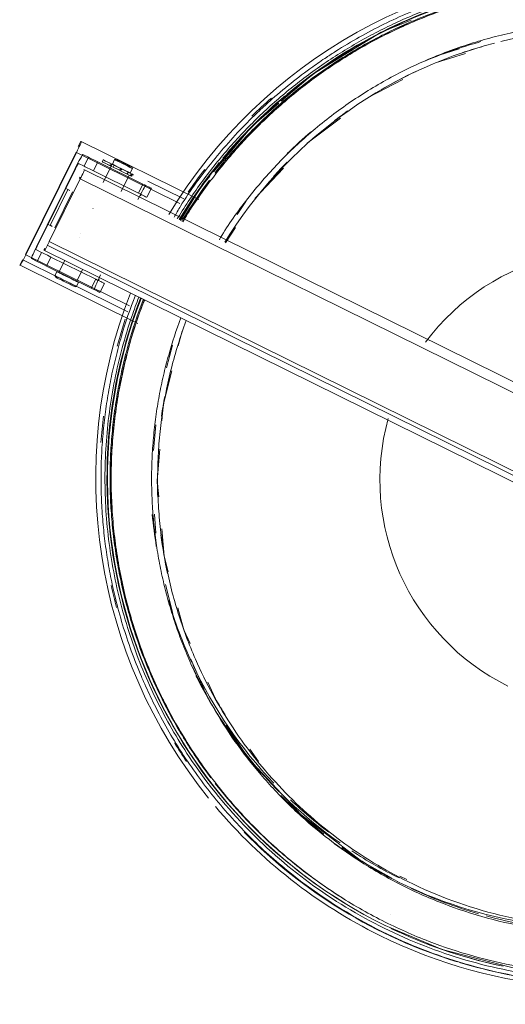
# Model space of a CAD drawing. Header units: metres. Extents: x 135583 to 135939, y 457896 to 458258.
# Tile 320 of 599: x 135801.433 to 135801.676, y 457920.721 to 457921.213. Entities that reach past the tile are written whole.
import ezdxf

# ---------------------------------------------------------------- set-up
doc = ezdxf.new("R2010")
doc.units = ezdxf.units.M
doc.layers.add('NIEUWE INSTALLATIE', color=250, linetype='Continuous', lineweight=0)

msp = doc.modelspace()

# ---------------------------------------------------------------- linework, layer by layer
at = {"layer": 'NIEUWE INSTALLATIE'}
for p, q in [((135801.65292, 457921.19811), (135801.64296, 457921.19502)), ((135801.65601, 457921.1959), (135801.64103, 457921.19118)), ((135801.65279, 457921.19564), (135801.65302, 457921.19572)), ((135801.62469, 457921.18278), (135801.60739, 457921.17389)), ((135801.59358, 457921.16352), (135801.57705, 457921.1511)), ((135801.46404, 457921.15203), (135801.46272, 457921.14934)), ((135801.52299, 457921.12289), (135801.46423, 457921.15194)), ((135801.43643, 457921.0954), (135801.46168, 457921.1465)), ((135801.43654, 457921.09535), (135801.4618, 457921.14644)), ((135801.4618, 457921.14644), (135801.5135, 457921.12089)), ((135801.46501, 457921.14541), (135801.46787, 457921.144)), ((135801.46787, 457921.144), (135801.46566, 457921.13952)), ((135801.47521, 457921.14272), (135801.47472, 457921.14173)), ((135801.48084, 457921.14283), (135801.47973, 457921.14059)), ((135801.48151, 457921.14306), (135801.48084, 457921.14283)), ((135801.46135, 457921.1383), (135801.44274, 457921.10065)), ((135801.46566, 457921.13952), (135801.4628, 457921.14093)), ((135801.46551, 457921.13791), (135801.46584, 457921.13775)), ((135801.46584, 457921.13775), (135801.96928, 457920.88889)), ((135801.47254, 457921.14169), (135801.47033, 457921.13721)), ((135801.47033, 457921.13721), (135801.49272, 457921.12614)), ((135801.49493, 457921.13062), (135801.47254, 457921.14169)), ((135801.4792, 457921.13951), (135801.4752, 457921.13142)), ((135801.48063, 457921.14015), (135801.4801, 457921.13907)), ((135801.4887, 457921.13616), (135801.48981, 457921.1384)), ((135801.48981, 457921.1384), (135801.48958, 457921.13907)), ((135801.56527, 457921.13863), (135801.55089, 457921.12341)), ((135801.44819, 457921.10186), (135801.4637, 457921.13323)), ((135801.4637, 457921.13323), (135801.96329, 457920.88628)), ((135801.48414, 457921.12693), (135801.48817, 457921.13508)), ((135801.48727, 457921.13553), (135801.4878, 457921.1366)), ((135801.49752, 457921.13213), (135801.51538, 457921.1233)), ((135801.45629, 457921.12853), (135801.44743, 457921.1106)), ((135801.44865, 457921.11), (135801.45751, 457921.12792)), ((135801.45751, 457921.12792), (135801.4563, 457921.12853)), ((135801.49272, 457921.12614), (135801.49493, 457921.13062)), ((135801.49922, 457921.1285), (135801.497, 457921.12402)), ((135801.45988, 457921.12676), (135801.45101, 457921.10883)), ((135801.47008, 457921.11836), (135801.47002, 457921.1184)), ((135801.5464, 457921.12184), (135801.542, 457921.11536)), ((135801.44743, 457921.1106), (135801.44865, 457921.11)), ((135801.54128, 457921.10897), (135801.53618, 457921.1013)), ((135801.46331, 457921.10375), (135801.46338, 457921.10372)), ((135801.46382, 457921.10584), (135801.46388, 457921.10581)), ((135801.44439, 457921.09649), (135801.44153, 457921.0979)), ((135801.44723, 457921.1001), (135801.94841, 457920.85236)), ((135801.94779, 457920.8549), (135801.44819, 457921.10186)), ((135801.4348, 457921.09286), (135801.43347, 457921.09017)), ((135801.43498, 457921.09277), (135801.45385, 457921.08344)), ((135801.48824, 457921.06979), (135801.43654, 457921.09535)), ((135801.44217, 457921.092), (135801.43931, 457921.09342)), ((135801.44217, 457921.092), (135801.44439, 457921.09649)), ((135801.4459, 457921.09741), (135801.44557, 457921.09757)), ((135801.4459, 457921.09741), (135801.94934, 457920.84855)), ((135801.44684, 457921.0897), (135801.44906, 457921.09418)), ((135801.47145, 457921.08311), (135801.44906, 457921.09418)), ((135801.43365, 457921.09008), (135801.43347, 457921.09017)), ((135801.43365, 457921.09008), (135801.49242, 457921.06103)), ((135801.46923, 457921.07863), (135801.44684, 457921.0897)), ((135801.45594, 457921.09245), (135801.45306, 457921.08662)), ((135801.46202, 457921.08219), (135801.4649, 457921.08802)), ((135801.45207, 457921.08689), (135801.45105, 457921.08482)), ((135801.45105, 457921.08482), (135801.45128, 457921.08415)), ((135801.46923, 457921.07863), (135801.47145, 457921.08311)), ((135801.45901, 457921.08089), (135801.48747, 457921.06682)), ((135801.46114, 457921.07928), (135801.46181, 457921.07951)), ((135801.46181, 457921.07951), (135801.46283, 457921.08157)), ((135801.47573, 457921.08099), (135801.47352, 457921.07651)), ((135801.51451, 457921.05721), (135801.51265, 457921.04987)), ((135801.50972, 457921.05008), (135801.50673, 457921.03881)), ((135801.50145, 457921.01038), (135801.50028, 457920.99756)), ((135801.50071, 457920.96568), (135801.50143, 457920.95625)), ((135801.50634, 457920.93061), (135801.50997, 457920.9161)), ((135801.51887, 457920.89337), (135801.52557, 457920.87813)), ((135801.52745, 457920.8818), (135801.53125, 457920.87351)), ((135801.53664, 457920.86042), (135801.54763, 457920.84374)), ((135801.54843, 457920.84841), (135801.55265, 457920.84224)), ((135801.62334, 457920.78493), (135801.62673, 457920.78325)), ((135801.62201, 457920.78224), (135801.62541, 457920.78056)), ((135801.61844, 457920.76593), (135801.61849, 457920.7659)), ((135801.61575, 457920.76034), (135801.61602, 457920.76021)), ((135801.61597, 457920.76023), (135801.61575, 457920.76034))]:
    msp.add_line(p, q, dxfattribs=at)
at = {"layer": 'NIEUWE INSTALLATIE', "flags": 128}
for points in [[(135801.56409, 457921.17207), (135801.57976, 457921.18553), (135801.61394, 457921.20643), (135801.62895, 457921.21257)], [(135801.53026, 457921.13677), (135801.54938, 457921.15944), (135801.56282, 457921.17098)], [(135801.46116, 457921.13839), (135801.45651, 457921.12898), (135801.45631, 457921.12857)], [(135801.47921, 457921.14073), (135801.47909, 457921.14049), (135801.47897, 457921.14024), (135801.47885, 457921.13999), (135801.47873, 457921.13975)], [(135801.47907, 457921.13958), (135801.47919, 457921.13982), (135801.47932, 457921.14007), (135801.47944, 457921.14032), (135801.47956, 457921.14056)], [(135801.48339, 457921.13744), (135801.48351, 457921.13769), (135801.48363, 457921.13794), (135801.48375, 457921.13818), (135801.48387, 457921.13843)], [(135801.48441, 457921.13817), (135801.48429, 457921.13792), (135801.48417, 457921.13767), (135801.48404, 457921.13743), (135801.48392, 457921.13718)], [(135801.48753, 457921.13662), (135801.48741, 457921.13638), (135801.48729, 457921.13613), (135801.48716, 457921.13588), (135801.48704, 457921.13564)], [(135801.4892, 457921.1358), (135801.48908, 457921.13555), (135801.48896, 457921.1353), (135801.48884, 457921.13506), (135801.48872, 457921.13481)], [(135801.48889, 457921.13472), (135801.48902, 457921.13497), (135801.48914, 457921.13522), (135801.48926, 457921.13546), (135801.48938, 457921.13571)], [(135801.48933, 457921.13451), (135801.48945, 457921.13475), (135801.48957, 457921.135), (135801.48969, 457921.13525), (135801.48982, 457921.13549)], [(135801.51378, 457921.11251), (135801.52355, 457921.12882), (135801.52845, 457921.13463)], [(135801.4474, 457921.11056), (135801.4472, 457921.11015), (135801.44255, 457921.10074)], [(135801.50947, 457921.03734), (135801.50514, 457921.02026), (135801.50452, 457921.01234)], [(135801.50342, 457920.99827), (135801.50218, 457920.98247), (135801.50291, 457920.97437)], [(135801.50438, 457920.95835), (135801.50562, 457920.94475), (135801.50768, 457920.937)], [(135801.51248, 457920.919), (135801.51541, 457920.908), (135801.51858, 457920.9011)], [(135801.93903, 457920.8552), (135801.92926, 457920.83888), (135801.90343, 457920.80826), (135801.87305, 457920.78217), (135801.83887, 457920.76128), (135801.80187, 457920.74615), (135801.76293, 457920.73713), (135801.72293, 457920.73446), (135801.68309, 457920.73822), (135801.64449, 457920.74828), (135801.61602, 457920.76021)], [(135801.55217, 457920.83882), (135801.5738, 457920.81565), (135801.60421, 457920.79249), (135801.61935, 457920.78397)]]:
    msp.add_lwpolyline(points, dxfattribs=at)
at = {"layer": 'NIEUWE INSTALLATIE'}
for centre, major_axis, ratio, start_param, end_param in [((135801.72654, 457920.98379), (0.11052, 0.22357), 0.999094, 0, 1.485675), ((135801.72621, 457920.98395), (0.113, 0.22859), 0.999094, 0.449953, 1.487674), ((135801.72627, 457920.98392), (0.11052, 0.22357), 0.999094, 0.696839, 1.152655), ((135801.72686, 457920.98363), (0.09957, 0.20142), 0.999094, 0.000012, 0.698143), ((135801.72686, 457920.98363), (0.09957, 0.20142), 0.999094, 0.712929, 1.476862), ((135801.7226, 457920.98573), (0.09926, 0.2008), 0.999094, 0.725566, 0.864836), ((135801.726, 457920.98405), (0.09926, 0.2008), 0.999094, 0.73921, 0.784983), ((135801.726, 457920.98405), (0.09926, 0.2008), 0.999094, 0.896024, 0.98368), ((135801.72627, 457920.98392), (0.11052, 0.22357), 0.999094, 1.159365, 1.335123), ((135801.72621, 457920.98395), (0.1121, 0.22677), 0.999094, 1.181622, 1.234209), ((135801.726, 457920.98405), (0.09926, 0.2008), 0.999094, 1.072507, 1.108809), ((135801.726, 457920.98405), (0.10059, 0.20349), 0.999094, 1.163708, 1.235851), ((135801.46157, 457921.14656), (0.00266, 0.00538), 0.042553, 4.712388, 6.283185), ((135801.47122, 457921.14848), (-0.00717, 0.00355), 0.000001, 0, 0.030856), ((135801.46147, 457921.13824), (0.00355, 0.00717), 0.042553, 0, 1.570796), ((135801.47235, 457921.14178), (-0.00448, 0.00222), 0.000001, 0.042566, 1.613362), ((135801.48417, 457921.13828), (-0.00896, 0.00443), 0.000001, 5.383554, 7.896548), ((135801.48532, 457921.14061), (-0.00448, 0.00222), 0.000001, 4.755368, 6.283185), ((135801.48532, 457921.14061), (-0.00448, 0.00222), 0.000001, 0.042566, 1.613362), ((135801.48555, 457921.14106), (-0.00403, 0.00199), 0.000001, 5.566836, 6.283185), ((135801.48555, 457921.14106), (-0.00403, 0.00199), 0.000001, 0.042566, 3.175806), ((135801.46147, 457921.13824), (0.00133, 0.00269), 0.042553, 0, 1.570796), ((135801.46363, 457921.13327), (0.00222, 0.00448), 0.016385, 4.712388, 6.283185), ((135801.47014, 457921.1373), (-0.00448, 0.00222), 0.000001, 0.042566, 1.613362), ((135801.48368, 457921.1373), (-0.00896, 0.00443), 0.000001, 5.276267, 6.288893), ((135801.48368, 457921.1373), (-0.00896, 0.00443), 0.000001, 0.042566, 1.613362), ((135801.48422, 457921.13837), (-0.00448, 0.00222), 0.000001, 5.728999, 6.299861), ((135801.48422, 457921.13837), (-0.00448, 0.00222), 0.000001, 0.042566, 1.613362), ((135801.48368, 457921.1373), (-0.00896, 0.00443), 0.000001, 1.613362, 2.253993), ((135801.48422, 457921.13837), (-0.00448, 0.00222), 0.000001, 1.613362, 3.133027), ((135801.48417, 457921.13828), (-0.00896, 0.00443), 0.000001, 1.613086, 2.251894), ((135801.48532, 457921.14061), (-0.00448, 0.00222), 0.000001, 3.184159, 4.754955), ((135801.48532, 457921.14061), (-0.00448, 0.00222), 0.000001, 1.613362, 3.170617), ((135801.48555, 457921.14106), (-0.00403, 0.00199), 0.000001, 3.202074, 4.124913), ((135801.72627, 457920.98392), (0.11052, 0.22357), 0.999094, 1.346379, 1.485669), ((135801.72621, 457920.98395), (0.1121, 0.22677), 0.999094, 1.374726, 1.430534), ((135801.726, 457920.98405), (0.09926, 0.2008), 0.999094, 1.24948, 1.293609), ((135801.48422, 457921.13837), (-0.00448, 0.00222), 0.000001, 3.184159, 3.975159), ((135801.48897, 457921.13591), (-0.00134, 0.00066), 0.000001, 2.251894, 4.03272), ((135801.46257, 457921.12543), (-0.00628, 0.0031), 0.000001, 5.545074, 5.733534), ((135801.46378, 457921.12483), (-0.00628, 0.0031), 0.000001, 0.043247, 0.566165), ((135801.49281, 457921.12275), (0.00355, 0.00717), 0.042553, 0, 1.570796), ((135801.49474, 457921.13072), (-0.00448, 0.00222), 0.000001, 1.613362, 3.184159), ((135801.49253, 457921.12623), (-0.00448, 0.00222), 0.000001, 1.613362, 3.184159), ((135801.49281, 457921.12275), (0.00133, 0.00269), 0.042553, 6.283185, 7.068583), ((135801.4537, 457921.1075), (-0.00628, 0.0031), 0.000001, 5.540353, 5.726187), ((135801.45492, 457921.1069), (-0.00628, 0.0031), 0.000001, 0.042566, 0.568483), ((135801.72823, 457920.98295), (0.05096, 0.10309), 0.999094, 0.000012, 1.389949), ((135801.44286, 457921.10059), (0.00355, 0.00717), 0.042553, 1.570796, 3.141592), ((135801.44286, 457921.10059), (0.00133, 0.00269), 0.042553, 1.570796, 3.141592), ((135801.44779, 457921.10206), (0.00222, 0.00448), 0.016385, 2.456874, 3.141592), ((135801.44812, 457921.10189), (0.00222, 0.00448), 0.016385, 3.141593, 4.712388), ((135801.43631, 457921.09546), (0.00266, 0.00538), 0.042553, 3.141593, 4.712388), ((135801.44887, 457921.09427), (-0.00448, 0.00222), 0.000001, 0.042566, 1.613362), ((135801.44064, 457921.08663), (-0.00717, 0.00355), 0.000001, 6.268679, 6.325751), ((135801.44665, 457921.08979), (-0.00448, 0.00222), 0.000001, 0.042566, 1.613362), ((135801.45643, 457921.08217), (-0.00538, 0.00266), 0.000001, 5.13108, 6.283185), ((135801.45643, 457921.08217), (-0.00538, 0.00266), 0.000001, 0.042566, 1.613362), ((135801.45621, 457921.08172), (-0.00493, 0.00244), 0.000001, 5.562889, 6.283626), ((135801.45621, 457921.08172), (-0.00493, 0.00244), 0.000001, 0.056806, 3.141592), ((135801.45745, 457921.08423), (-0.00538, 0.00266), 0.000001, 4.754436, 6.283185), ((135801.45745, 457921.08423), (-0.00538, 0.00266), 0.000001, 0.042566, 1.613362), ((135801.45745, 457921.08423), (-0.00538, 0.00266), 0.000001, 1.613311, 3.141593), ((135801.45745, 457921.08423), (-0.00538, 0.00266), 0.000001, 3.186293, 4.653496), ((135801.4742, 457921.08509), (0.00355, 0.00717), 0.042553, 1.570796, 3.141592), ((135801.47126, 457921.0832), (-0.00448, 0.00222), 0.000001, 1.613362, 3.184159), ((135801.4742, 457921.08509), (0.00133, 0.00269), 0.042553, 2.356194, 3.141592), ((135801.45643, 457921.08217), (-0.00538, 0.00266), 0.000001, 1.613362, 3.127296), ((135801.45643, 457921.08217), (-0.00538, 0.00266), 0.000001, 3.186052, 4.20867), ((135801.45621, 457921.08172), (-0.00493, 0.00244), 0.000001, 3.184159, 3.768529), ((135801.46904, 457921.07872), (-0.00448, 0.00222), 0.000001, 1.613362, 3.184159), ((135801.72654, 457920.98379), (0.11052, 0.22357), 0.999094, 1.661559, 3.141593), ((135801.72627, 457920.98392), (0.11052, 0.22357), 0.999094, 1.661559, 3.050211), ((135801.72621, 457920.98395), (0.113, 0.22859), 0.999094, 1.659281, 2.708281), ((135801.72621, 457920.98395), (0.1121, 0.22677), 0.999094, 1.711113, 1.766909), ((135801.726, 457920.98405), (0.09926, 0.2008), 0.999094, 1.848007, 1.892115), ((135801.72621, 457920.98395), (0.1121, 0.22677), 0.999094, 1.907407, 1.960011), ((135801.72823, 457920.98295), (0.05096, 0.10309), 0.999094, 1.759753, 3.141604), ((135801.726, 457920.98405), (0.09926, 0.2008), 0.999094, 2.032807, 2.069103), ((135801.7226, 457920.98573), (0.09926, 0.2008), 0.999094, 2.119783, 2.191538), ((135801.726, 457920.98405), (0.10059, 0.20349), 0.999094, 2.11091, 2.167183), ((135801.726, 457920.98405), (0.09926, 0.2008), 0.999094, 2.157953, 2.245612), ((135801.72621, 457920.98395), (0.1121, 0.22677), 0.999094, 2.244006, 2.288898), ((135801.7226, 457920.98573), (0.09926, 0.2008), 0.999094, 2.315562, 2.463384), ((135801.726, 457920.98405), (0.09926, 0.2008), 0.999094, 2.348928, 2.402406), ((135801.726, 457920.98405), (0.10059, 0.20349), 0.999094, 2.447734, 2.451229), ((135801.726, 457920.98405), (0.10059, 0.20349), 0.999094, 2.459922, 2.548202), ((135801.7226, 457920.98573), (0.09926, 0.2008), 0.999094, 2.468782, 2.789727), ((135801.7226, 457920.98573), (0.09971, 0.2017), 0.999094, 2.493821, 2.686172), ((135801.726, 457920.98405), (0.09926, 0.2008), 0.999094, 2.548911, 2.587206), ((135801.726, 457920.98405), (0.10059, 0.20349), 0.999094, 2.626399, 2.632224), ((135801.726, 457920.98405), (0.10059, 0.20349), 0.999094, 2.63878, 2.739751), ((135801.72621, 457920.98395), (0.113, 0.22859), 0.999094, 3.141604, 4.629284), ((135801.72621, 457920.98395), (0.1121, 0.22677), 0.999094, 2.580606, 2.624152), ((135801.7226, 457920.98573), (0.09971, 0.2017), 0.999094, 2.692805, 2.988926), ((135801.726, 457920.98405), (0.10059, 0.20349), 0.999094, 2.804324, 2.932178), ((135801.7226, 457920.98573), (0.09926, 0.2008), 0.999094, 2.842923, 2.954453), ((135801.72621, 457920.98395), (0.113, 0.22859), 0.999094, 2.729389, 3.141604), ((135801.72621, 457920.98395), (0.1121, 0.22677), 0.999094, 2.805005, 3.302466), ((135801.7226, 457920.98573), (0.10059, 0.20349), 0.999094, 2.980029, 3.052708), ((135801.726, 457920.98405), (0.10059, 0.20349), 0.999094, 2.981391, 3.125111), ((135801.7226, 457920.98573), (0.09971, 0.2017), 0.999094, 3.020773, 3.141593), ((135801.7226, 457920.98573), (0.10059, 0.20349), 0.999094, 3.07478, 3.122525), ((135801.7226, 457920.98573), (0.10059, 0.20349), 0.999094, 3.155189, 3.468286), ((135801.726, 457920.98405), (0.10059, 0.20349), 0.999094, 3.158086, 3.317902), ((135801.726, 457920.98405), (0.10059, 0.20349), 0.999094, 3.33492, 3.510539), ((135801.72654, 457920.98379), (0.11052, 0.22357), 0.999094, 3.154222, 3.380493), ((135801.72627, 457920.98392), (0.11052, 0.22357), 0.999094, 3.234004, 3.393096), ((135801.72621, 457920.98395), (0.1121, 0.22677), 0.999094, 3.307319, 3.501289)]:
    msp.add_ellipse(centre, major_axis=major_axis, ratio=ratio, start_param=start_param, end_param=end_param, dxfattribs=at)
for points, knots in [([(135801.83867, 457921.21032), (135801.82557, 457921.21679), (135801.80487, 457921.22486), (135801.77632, 457921.23188), (135801.74725, 457921.23636), (135801.71775, 457921.23704), (135801.69216, 457921.23423), (135801.67771, 457921.23169), (135801.67052, 457921.23011), (135801.66695, 457921.22923)], [0, 0, 0, 0, 0.1111111, 0.1666667, 0.2222222, 0.3333333, 0.3888889, 0.4166667, 0.4444218, 0.4444218, 0.4444218, 0.4444218]), ([(135801.51215, 457921.11327), (135801.51227, 457921.11345), (135801.51617, 457921.11989), (135801.52244, 457921.12927), (135801.53137, 457921.14089), (135801.53839, 457921.14923), (135801.54575, 457921.15726), (135801.55351, 457921.16502), (135801.56162, 457921.17244), (135801.56999, 457921.17944), (135801.57865, 457921.18608), (135801.58764, 457921.19237), (135801.5969, 457921.19826), (135801.60635, 457921.20371), (135801.61603, 457921.20875), (135801.62597, 457921.21338), (135801.63611, 457921.21757), (135801.64638, 457921.2213), (135801.65678, 457921.22458), (135801.67091, 457921.22835), (135801.68881, 457921.2319), (135801.71781, 457921.23507), (135801.75439, 457921.23424), (135801.79745, 457921.22564), (135801.83835, 457921.20971), (135801.87586, 457921.18689), (135801.90884, 457921.15789), (135801.93056, 457921.13078), (135801.94401, 457921.10906), (135801.95171, 457921.09461), (135801.9585, 457921.07959), (135801.96424, 457921.06425), (135801.96898, 457921.04856), (135801.9727, 457921.03249), (135801.97534, 457921.01637), (135801.97693, 457920.99999), (135801.97744, 457920.98355), (135801.97689, 457920.96723), (135801.97525, 457920.95077), (135801.97257, 457920.93463), (135801.9688, 457920.91873), (135801.9647, 457920.90471), (135801.96138, 457920.89647), (135801.96004, 457920.89331)], [0.0269416, 0.0269416, 0.0269416, 0.0269416, 0.0277778, 0.0555556, 0.0694444, 0.0833333, 0.0972222, 0.1111111, 0.125, 0.1388889, 0.1527778, 0.1666667, 0.1805556, 0.1944444, 0.2083333, 0.2222222, 0.2361111, 0.25, 0.2638889, 0.2777778, 0.3055556, 0.3333333, 0.3888889, 0.4444444, 0.5, 0.5555556, 0.6111111, 0.6666667, 0.6875, 0.7083333, 0.7291667, 0.75, 0.7708333, 0.7916667, 0.8125, 0.8333333, 0.8541667, 0.875, 0.8958333, 0.9166667, 0.9375, 0.9583333, 0.9714625, 0.9714625, 0.9714625, 0.9714625]), ([(135801.95779, 457920.89435), (135801.95818, 457920.89537), (135801.96162, 457920.90445), (135801.96716, 457920.92213), (135801.97138, 457920.94306), (135801.97347, 457920.96012), (135801.97467, 457920.97736), (135801.97452, 457920.99442), (135801.97304, 457921.01163), (135801.97126, 457921.02438), (135801.96883, 457921.03699), (135801.96575, 457921.04949), (135801.962, 457921.06187), (135801.95764, 457921.07395), (135801.95266, 457921.08579), (135801.94704, 457921.09743), (135801.94084, 457921.10873), (135801.93408, 457921.11965), (135801.92676, 457921.13023), (135801.91621, 457921.14386), (135801.90184, 457921.15973), (135801.8826, 457921.17699), (135801.86525, 457921.18953), (135801.85056, 457921.19852), (135801.83925, 457921.20465), (135801.82765, 457921.21018), (135801.81264, 457921.21639), (135801.79408, 457921.22255), (135801.77176, 457921.22773), (135801.74907, 457921.23081), (135801.73, 457921.23164), (135801.71471, 457921.23124), (135801.70333, 457921.23041), (135801.69198, 457921.22905), (135801.68066, 457921.22716), (135801.66944, 457921.22476), (135801.6584, 457921.22185), (135801.64751, 457921.21844), (135801.63672, 457921.2145), (135801.62614, 457921.21008), (135801.61582, 457921.20519), (135801.60574, 457921.19984), (135801.59585, 457921.19398), (135801.58625, 457921.18768), (135801.57701, 457921.18098), (135801.56809, 457921.17387), (135801.55943, 457921.16629), (135801.55115, 457921.15833), (135801.54331, 457921.15006), (135801.53583, 457921.14143), (135801.52638, 457921.12936), (135801.51935, 457921.11938), (135801.51527, 457921.11232), (135801.515, 457921.11183)], [-0.9711153, -0.9711153, -0.9711153, -0.9711153, -0.9669118, -0.9338235, -0.9007353, -0.8841912, -0.8676471, -0.8345588, -0.8180147, -0.8014706, -0.7849265, -0.7683824, -0.7518382, -0.7352941, -0.71875, -0.7022059, -0.6856618, -0.6691176, -0.6525735, -0.6360294, -0.6029412, -0.5698529, -0.5367647, -0.5202206, -0.5036765, -0.4871324, -0.4705882, -0.4411765, -0.4117647, -0.3823529, -0.3529412, -0.3382353, -0.3235294, -0.3088235, -0.2941176, -0.2794118, -0.2647059, -0.25, -0.2352941, -0.2205882, -0.2058824, -0.1911765, -0.1764706, -0.1617647, -0.1470588, -0.1323529, -0.1176471, -0.1029412, -0.0882353, -0.0735294, -0.0588235, -0.0294118, -0.0272579, -0.0272579, -0.0272579, -0.0272579]), ([(135801.53106, 457921.13632), (135801.53128, 457921.1366), (135801.53682, 457921.14367), (135801.54549, 457921.15357), (135801.55777, 457921.16559), (135801.57074, 457921.17701), (135801.58437, 457921.18725), (135801.59894, 457921.19652), (135801.61015, 457921.20285), (135801.62164, 457921.20858), (135801.63345, 457921.21372), (135801.64556, 457921.21825), (135801.6578, 457921.22213), (135801.67023, 457921.22536), (135801.68289, 457921.22796), (135801.69563, 457921.22989), (135801.70841, 457921.23116), (135801.72126, 457921.23176), (135801.73849, 457921.23166), (135801.75981, 457921.22988), (135801.78521, 457921.22507), (135801.80343, 457921.21959), (135801.81328, 457921.21594), (135801.81507, 457921.21526)], [-0.9352033, -0.9352033, -0.9352033, -0.9352033, -0.9338235, -0.9007353, -0.8841912, -0.8676471, -0.8345588, -0.8180147, -0.8014706, -0.7849265, -0.7683824, -0.7518382, -0.7352941, -0.71875, -0.7022059, -0.6856618, -0.6691176, -0.6525735, -0.6360294, -0.6029412, -0.5698529, -0.5367647, -0.5294118, -0.5294118, -0.5294118, -0.5294118]), ([(135801.7261, 457921.23149), (135801.72467, 457921.23148), (135801.71893, 457921.23142), (135801.70894, 457921.23095), (135801.69615, 457921.22968), (135801.68341, 457921.22775), (135801.67075, 457921.22515), (135801.65832, 457921.22191), (135801.64608, 457921.21804), (135801.63396, 457921.2135), (135801.62216, 457921.20836), (135801.61066, 457921.20263), (135801.59945, 457921.1963), (135801.58488, 457921.18703), (135801.57124, 457921.17678), (135801.55828, 457921.16536), (135801.54596, 457921.15335), (135801.53727, 457921.1432), (135801.53147, 457921.136), (135801.53109, 457921.13553)], [0.6470588, 0.6470588, 0.6470588, 0.6470588, 0.6525735, 0.6691176, 0.6856618, 0.7022059, 0.71875, 0.7352941, 0.7518382, 0.7683824, 0.7849265, 0.8014706, 0.8180147, 0.8345588, 0.8676471, 0.8841912, 0.9007353, 0.9338235, 0.9361246, 0.9361246, 0.9361246, 0.9361246]), ([(135801.66694, 457921.22923), (135801.66247, 457921.22814), (135801.65359, 457921.22572), (135801.63622, 457921.21993), (135801.61496, 457921.21086), (135801.59741, 457921.201), (135801.58814, 457921.19496), (135801.58661, 457921.19393)], [0.4444444, 0.4444444, 0.4444444, 0.4444444, 0.4791667, 0.5138889, 0.5833333, 0.6527778, 0.6666505, 0.6666505, 0.6666505, 0.6666505]), ([(135801.93961, 457920.90331), (135801.94193, 457920.90945), (135801.9451, 457920.9191), (135801.94849, 457920.93229), (135801.95062, 457920.94255), (135801.95228, 457920.95288), (135801.95347, 457920.96336), (135801.95417, 457920.97391), (135801.95439, 457920.98439), (135801.95412, 457920.99487), (135801.95337, 457921.00539), (135801.95212, 457921.01587), (135801.95041, 457921.02621), (135801.94822, 457921.03647), (135801.94554, 457921.04666), (135801.9424, 457921.05673), (135801.93881, 457921.06659), (135801.93478, 457921.07627), (135801.92877, 457921.08898), (135801.9202, 457921.10427), (135801.90828, 457921.12159), (135801.89477, 457921.13775), (135801.87491, 457921.15754), (135801.85168, 457921.17495), (135801.82898, 457921.18736), (135801.81461, 457921.1938), (135801.79985, 457921.19951), (135801.78102, 457921.20517), (135801.75769, 457921.20959), (135801.7381, 457921.21122), (135801.72227, 457921.21132), (135801.71047, 457921.21076), (135801.69873, 457921.2096), (135801.68702, 457921.20782), (135801.67539, 457921.20544), (135801.66397, 457921.20246), (135801.65272, 457921.1989), (135801.64159, 457921.19473), (135801.63075, 457921.19001), (135801.62019, 457921.18475), (135801.6099, 457921.17893), (135801.59651, 457921.17042), (135801.58398, 457921.16101), (135801.57207, 457921.15052), (135801.56078, 457921.13948), (135801.54797, 457921.1247), (135801.53795, 457921.11102), (135801.53356, 457921.10351), (135801.53315, 457921.10278)], [0.0313792, 0.0313792, 0.0313792, 0.0313792, 0.0588235, 0.0735294, 0.0882353, 0.1029412, 0.1176471, 0.1323529, 0.1470588, 0.1617647, 0.1764706, 0.1911765, 0.2058824, 0.2205882, 0.2352941, 0.25, 0.2647059, 0.2794118, 0.2941176, 0.3235294, 0.3529412, 0.3823529, 0.4117647, 0.4705882, 0.5036765, 0.5202206, 0.5367647, 0.5698529, 0.6029412, 0.6360294, 0.6525735, 0.6691176, 0.6856618, 0.7022059, 0.71875, 0.7352941, 0.7518382, 0.7683824, 0.7849265, 0.8014706, 0.8180147, 0.8345588, 0.8676471, 0.8841912, 0.9007353, 0.9338235, 0.9669118, 0.9704579, 0.9704579, 0.9704579, 0.9704579]), ([(135801.58661, 457921.19393), (135801.58431, 457921.19239), (135801.57823, 457921.1882), (135801.56875, 457921.181), (135801.55965, 457921.17331), (135801.55424, 457921.16829), (135801.55224, 457921.16638)], [0.6666667, 0.6666667, 0.6666667, 0.6666667, 0.6875, 0.7222222, 0.7569444, 0.7777529, 0.7777529, 0.7777529, 0.7777529]), ([(135801.55223, 457921.16637), (135801.55089, 457921.1651), (135801.54628, 457921.16058), (135801.53871, 457921.15261), (135801.5269, 457921.13865), (135801.51724, 457921.12566), (135801.51161, 457921.11592), (135801.51058, 457921.11408)], [0.7777778, 0.7777778, 0.7777778, 0.7777778, 0.7916667, 0.8263889, 0.8611111, 0.9305556, 0.9465158, 0.9465158, 0.9465158, 0.9465158]), ([(135801.51439, 457921.11213), (135801.51518, 457921.11342), (135801.51949, 457921.12041), (135801.52419, 457921.12723), (135801.52822, 457921.13261)], [-0.97273271, -0.97273271, -0.97273271, -0.97273271, -0.96691176, -0.94117647, -0.94117647, -0.94117647, -0.94117647]), ([(135801.52872, 457921.13237), (135801.52468, 457921.12699), (135801.51983, 457921.12021), (135801.51573, 457921.11316), (135801.51499, 457921.11185)], [0.94117647, 0.94117647, 0.94117647, 0.94117647, 0.96691176, 0.97273761, 0.97273761, 0.97273761, 0.97273761]), ([(135801.49122, 457921.07506), (135801.48862, 457921.06836), (135801.4851, 457921.05799), (135801.48131, 457921.0439), (135801.47892, 457921.03318), (135801.477, 457921.02237), (135801.47603, 457921.01506), (135801.47562, 457921.01139)], [0.0569603, 0.0569603, 0.0569603, 0.0569603, 0.1111111, 0.1388889, 0.1666667, 0.1944444, 0.2222222, 0.2222222, 0.2222222, 0.2222222]), ([(135801.49298, 457921.07419), (135801.49174, 457921.07101), (135801.48869, 457921.06263), (135801.48447, 457921.04876), (135801.48074, 457921.03282), (135801.47805, 457921.01669), (135801.47641, 457921.00023), (135801.47586, 457920.98391), (135801.47637, 457920.96747), (135801.47796, 457920.95109), (135801.4806, 457920.93497), (135801.48432, 457920.9189), (135801.48906, 457920.90321), (135801.4948, 457920.88787), (135801.50159, 457920.87285), (135801.50929, 457920.85841), (135801.52274, 457920.83668), (135801.54446, 457920.80957), (135801.57744, 457920.78057), (135801.61494, 457920.75775), (135801.65585, 457920.74182), (135801.69891, 457920.73322), (135801.73549, 457920.73239), (135801.76449, 457920.73556), (135801.78239, 457920.73911), (135801.79651, 457920.74288), (135801.80692, 457920.74616), (135801.81718, 457920.74989), (135801.82733, 457920.75409), (135801.83727, 457920.75871), (135801.84694, 457920.76375), (135801.8564, 457920.7692), (135801.86566, 457920.77509), (135801.87465, 457920.78138), (135801.88331, 457920.78802), (135801.89168, 457920.79502), (135801.89978, 457920.80245), (135801.90755, 457920.8102), (135801.91491, 457920.81823), (135801.92194, 457920.82657), (135801.93083, 457920.83821), (135801.93729, 457920.84752), (135801.94102, 457920.85401), (135801.94113, 457920.8542)], [-0.9712973, -0.9712973, -0.9712973, -0.9712973, -0.9583333, -0.9375, -0.9166667, -0.8958333, -0.875, -0.8541667, -0.8333333, -0.8125, -0.7916667, -0.7708333, -0.75, -0.7291667, -0.7083333, -0.6875, -0.6666667, -0.6111111, -0.5555556, -0.5, -0.4444444, -0.3888889, -0.3333333, -0.3055556, -0.2777778, -0.2638889, -0.25, -0.2361111, -0.2222222, -0.2083333, -0.1944444, -0.1805556, -0.1666667, -0.1527778, -0.1388889, -0.125, -0.1111111, -0.0972222, -0.0833333, -0.0694444, -0.0555556, -0.0277778, -0.0269395, -0.0269395, -0.0269395, -0.0269395]), ([(135801.49523, 457921.07308), (135801.4952, 457921.073), (135801.49242, 457921.06578), (135801.48874, 457921.05471), (135801.48492, 457921.03985), (135801.4826, 457921.02868), (135801.4808, 457921.01743), (135801.4795, 457921.00602), (135801.47873, 457920.99455), (135801.4785, 457920.98313), (135801.47879, 457920.97173), (135801.47962, 457920.96028), (135801.48097, 457920.94887), (135801.48284, 457920.93761), (135801.48522, 457920.92645), (135801.48813, 457920.91535), (135801.49155, 457920.9044), (135801.49545, 457920.89367), (135801.49985, 457920.88313), (135801.50475, 457920.87276), (135801.51013, 457920.86263), (135801.51594, 457920.85279), (135801.52219, 457920.84324), (135801.52667, 457920.83705), (135801.52898, 457920.83401)], [0.0290735, 0.0290735, 0.0290735, 0.0290735, 0.0294118, 0.0588235, 0.0735294, 0.0882353, 0.1029412, 0.1176471, 0.1323529, 0.1470588, 0.1617647, 0.1764706, 0.1911765, 0.2058824, 0.2205882, 0.2352941, 0.25, 0.2647059, 0.2794118, 0.2941176, 0.3088235, 0.3235294, 0.3382353, 0.3529412, 0.3529412, 0.3529412, 0.3529412]), ([(135801.93868, 457920.85544), (135801.93839, 457920.85497), (135801.93412, 457920.84796), (135801.92729, 457920.83792), (135801.9178, 457920.82586), (135801.91033, 457920.81724), (135801.90249, 457920.80897), (135801.89421, 457920.801), (135801.88555, 457920.79342), (135801.87663, 457920.78631), (135801.86738, 457920.77961), (135801.85779, 457920.77331), (135801.8479, 457920.76746), (135801.83782, 457920.7621), (135801.8275, 457920.75722), (135801.81691, 457920.75279), (135801.80613, 457920.74885), (135801.79523, 457920.74544), (135801.78419, 457920.74253), (135801.77298, 457920.74013), (135801.76166, 457920.73824), (135801.75031, 457920.73689), (135801.73892, 457920.73606), (135801.72363, 457920.73565), (135801.70457, 457920.73648), (135801.68187, 457920.73956), (135801.65956, 457920.74475), (135801.641, 457920.75091), (135801.62599, 457920.75711), (135801.61439, 457920.76264), (135801.60308, 457920.76877), (135801.58839, 457920.77776), (135801.57104, 457920.79031), (135801.55179, 457920.80757), (135801.53743, 457920.82343), (135801.52688, 457920.83706), (135801.51956, 457920.84764), (135801.5128, 457920.85857), (135801.5066, 457920.86986), (135801.50097, 457920.8815), (135801.496, 457920.89334), (135801.49164, 457920.90542), (135801.48789, 457920.9178), (135801.4848, 457920.93031), (135801.48238, 457920.94291), (135801.4806, 457920.95567), (135801.47912, 457920.97288), (135801.47897, 457920.98993), (135801.48017, 457921.00717), (135801.48225, 457921.02424), (135801.48656, 457921.0451), (135801.49181, 457921.06293), (135801.49547, 457921.0718), (135801.49587, 457921.07275)], [0.0272645, 0.0272645, 0.0272645, 0.0272645, 0.0294118, 0.0588235, 0.0735294, 0.0882353, 0.1029412, 0.1176471, 0.1323529, 0.1470588, 0.1617647, 0.1764706, 0.1911765, 0.2058824, 0.2205882, 0.2352941, 0.25, 0.2647059, 0.2794118, 0.2941176, 0.3088235, 0.3235294, 0.3382353, 0.3529412, 0.3823529, 0.4117647, 0.4411765, 0.4705882, 0.4871324, 0.5036765, 0.5202206, 0.5367647, 0.5698529, 0.6029412, 0.6360294, 0.6525735, 0.6691176, 0.6856618, 0.7022059, 0.71875, 0.7352941, 0.7518382, 0.7683824, 0.7849265, 0.8014706, 0.8180147, 0.8345588, 0.8676471, 0.8841912, 0.9007353, 0.9338235, 0.9669118, 0.9709324, 0.9709324, 0.9709324, 0.9709324]), ([(135801.49572, 457921.07284), (135801.49569, 457921.07276), (135801.49291, 457921.06554), (135801.48922, 457921.05446), (135801.48541, 457921.0396), (135801.48309, 457921.02843), (135801.48128, 457921.01718), (135801.47998, 457921.00576), (135801.47922, 457920.99428), (135801.47899, 457920.98287), (135801.47923, 457920.97335), (135801.47958, 457920.96761), (135801.47971, 457920.96569)], [0.0290676, 0.0290676, 0.0290676, 0.0290676, 0.0294118, 0.0588235, 0.0735294, 0.0882353, 0.1029412, 0.1176471, 0.1323529, 0.1470588, 0.1617647, 0.1691828, 0.1691828, 0.1691828, 0.1691828]), ([(135801.51396, 457921.06381), (135801.51167, 457921.05772), (135801.50852, 457921.04814), (135801.50515, 457921.035), (135801.50302, 457921.02474), (135801.50136, 457921.01441), (135801.50017, 457921.00393), (135801.49946, 457920.99339), (135801.49925, 457920.9829), (135801.49952, 457920.97242), (135801.50027, 457920.9619), (135801.50152, 457920.95142), (135801.50323, 457920.94108), (135801.50542, 457920.93083), (135801.50809, 457920.92063), (135801.51124, 457920.91057), (135801.51482, 457920.90071), (135801.51886, 457920.89103), (135801.52487, 457920.87831), (135801.53344, 457920.86302), (135801.54536, 457920.8457), (135801.55886, 457920.82954), (135801.57873, 457920.80975), (135801.60196, 457920.79234), (135801.62466, 457920.77993), (135801.63903, 457920.7735), (135801.65378, 457920.76779), (135801.67262, 457920.76212), (135801.69595, 457920.75771), (135801.71554, 457920.75607), (135801.73137, 457920.75598), (135801.74317, 457920.75653), (135801.75491, 457920.7577), (135801.76661, 457920.75947), (135801.77825, 457920.76186), (135801.78967, 457920.76483), (135801.80092, 457920.76839), (135801.81205, 457920.77256), (135801.82289, 457920.77728), (135801.83344, 457920.78254), (135801.84374, 457920.78836), (135801.85713, 457920.79688), (135801.86966, 457920.80629), (135801.88156, 457920.81678), (135801.89286, 457920.82781), (135801.90567, 457920.84259), (135801.91569, 457920.85627), (135801.92007, 457920.86379), (135801.92049, 457920.86452)], [0.0316425, 0.0316425, 0.0316425, 0.0316425, 0.0588235, 0.0735294, 0.0882353, 0.1029412, 0.1176471, 0.1323529, 0.1470588, 0.1617647, 0.1764706, 0.1911765, 0.2058824, 0.2205882, 0.2352941, 0.25, 0.2647059, 0.2794118, 0.2941176, 0.3235294, 0.3529412, 0.3823529, 0.4117647, 0.4705882, 0.5036765, 0.5202206, 0.5367647, 0.5698529, 0.6029412, 0.6360294, 0.6525735, 0.6691176, 0.6856618, 0.7022059, 0.71875, 0.7352941, 0.7518382, 0.7683824, 0.7849265, 0.8014706, 0.8180147, 0.8345588, 0.8676471, 0.8841912, 0.9007353, 0.9338235, 0.9669118, 0.9704551, 0.9704551, 0.9704551, 0.9704551]), ([(135801.51667, 457921.06247), (135801.51644, 457921.06188), (135801.51338, 457921.05359), (135801.50837, 457921.03715), (135801.50462, 457921.01724), (135801.50289, 457921.00087), (135801.50228, 457920.98867), (135801.50233, 457920.97646), (135801.50329, 457920.96005), (135801.50614, 457920.93991), (135801.51121, 457920.91999), (135801.51651, 457920.9046), (135801.52205, 457920.89096), (135801.52962, 457920.87555), (135801.54314, 457920.85319), (135801.56365, 457920.82759), (135801.59315, 457920.80164), (135801.61564, 457920.78796), (135801.62729, 457920.7822)], [-0.9359238, -0.9359238, -0.9359238, -0.9359238, -0.9305556, -0.8611111, -0.7916667, -0.7569444, -0.7222222, -0.6875, -0.6527778, -0.5833333, -0.5138889, -0.4791667, -0.4444444, -0.3888889, -0.3333333, -0.2222222, -0.1111111, 0, 0, 0, 0]), ([(135801.47562, 457921.01138), (135801.47521, 457921.00772), (135801.47456, 457921.00037), (135801.47407, 457920.98939), (135801.47406, 457920.9784), (135801.47452, 457920.96735), (135801.47547, 457920.95632), (135801.47689, 457920.94541), (135801.47879, 457920.93458), (135801.48136, 457920.92289), (135801.48475, 457920.91044), (135801.48908, 457920.8974), (135801.49278, 457920.888), (135801.49497, 457920.88293), (135801.49534, 457920.88209)], [0.2222474, 0.2222474, 0.2222474, 0.2222474, 0.25, 0.2777778, 0.3055556, 0.3333333, 0.3611111, 0.3888889, 0.4166667, 0.4444444, 0.4791667, 0.5138889, 0.5486111, 0.5555556, 0.5555556, 0.5555556, 0.5555556]), ([(135801.49534, 457920.88208), (135801.49682, 457920.87871), (135801.50226, 457920.86702), (135801.51077, 457920.85184), (135801.52107, 457920.83656), (135801.52938, 457920.82558), (135801.53827, 457920.81508), (135801.55092, 457920.80168), (135801.57478, 457920.78023), (135801.59828, 457920.76523), (135801.61466, 457920.75713)], [0.5555811, 0.5555811, 0.5555811, 0.5555811, 0.5833333, 0.6527778, 0.6875, 0.7222222, 0.7569444, 0.7916667, 0.8611111, 1, 1, 1, 1]), ([(135801.62729, 457920.7822), (135801.64184, 457920.77501), (135801.66513, 457920.76651), (135801.69316, 457920.76124), (135801.70945, 457920.75954), (135801.72167, 457920.75893), (135801.7339, 457920.75898), (135801.75026, 457920.75996), (135801.76637, 457920.76225), (135801.78236, 457920.76588), (135801.79414, 457920.76924), (135801.80569, 457920.77322), (135801.81631, 457920.77754), (135801.82596, 457920.78204), (135801.83463, 457920.78655), (135801.8431, 457920.79143), (135801.85141, 457920.79671), (135801.85946, 457920.80235), (135801.86721, 457920.80829), (135801.8747, 457920.81457), (135801.88197, 457920.82122), (135801.88892, 457920.82817), (135801.89772, 457920.83775), (135801.90766, 457920.85011), (135801.91476, 457920.86064), (135801.91793, 457920.8658)], [-1, -1, -1, -1, -0.8611111, -0.7916667, -0.7569444, -0.7222222, -0.6875, -0.6527778, -0.5833333, -0.5486111, -0.5138889, -0.4791667, -0.4444444, -0.4166667, -0.3888889, -0.3611111, -0.3333333, -0.3055556, -0.2777778, -0.25, -0.2222222, -0.1944444, -0.1666667, -0.1111111, -0.0597906, -0.0597906, -0.0597906, -0.0597906]), ([(135801.61466, 457920.75713), (135801.62776, 457920.75066), (135801.64846, 457920.74259), (135801.677, 457920.73557), (135801.70608, 457920.73109), (135801.73557, 457920.73041), (135801.76117, 457920.73321), (135801.77562, 457920.73575), (135801.78731, 457920.73834), (135801.79973, 457920.74173), (135801.81711, 457920.74752), (135801.83837, 457920.75658), (135801.85831, 457920.76779), (135801.87363, 457920.77814), (135801.88458, 457920.78644), (135801.89507, 457920.79533), (135801.90516, 457920.80487), (135801.91461, 457920.81484), (135801.92647, 457920.82878), (135801.93585, 457920.84186), (135801.94183, 457920.8515), (135801.94292, 457920.85331)], [0, 0, 0, 0, 0.1111111, 0.1666667, 0.2222222, 0.3333333, 0.3888889, 0.4166667, 0.4444444, 0.4791667, 0.5138889, 0.5833333, 0.6527778, 0.6875, 0.7222222, 0.7569444, 0.7916667, 0.8263889, 0.8611111, 0.9305556, 0.9465149, 0.9465149, 0.9465149, 0.9465149]), ([(135801.53113, 457920.83122), (135801.53511, 457920.82613), (135801.54422, 457920.81538), (135801.55961, 457920.80005), (135801.57728, 457920.78547), (135801.58989, 457920.77689), (135801.59639, 457920.77288)], [0.3574534, 0.3574534, 0.3574534, 0.3574534, 0.3823529, 0.4117647, 0.4411765, 0.4705882, 0.4705882, 0.4705882, 0.4705882])]:
    msp.add_open_spline(points, degree=3, knots=knots, dxfattribs=at)
for points in [[(135801.46334, 457921.13341), (135801.46338, 457921.13352), (135801.46345, 457921.13374), (135801.46353, 457921.13395), (135801.46358, 457921.13405)], [(135801.48019, 457920.96002), (135801.48055, 457920.95621), (135801.48145, 457920.9486), (135801.48332, 457920.93734), (135801.48571, 457920.92617), (135801.48862, 457920.91507), (135801.49204, 457920.90411), (135801.49594, 457920.89339), (135801.50034, 457920.88285), (135801.5036, 457920.87593), (135801.50532, 457920.87252)]]:
    msp.add_open_spline(points, degree=3, dxfattribs=at)

doc.saveas('drawing.dxf')
